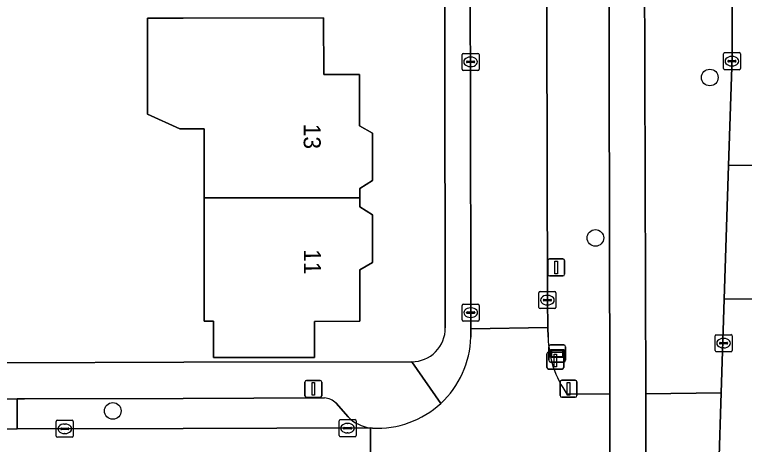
# Model space of a CAD drawing. Extents: x 160455 to 162082, y 388339 to 389736.
# Drawn here: x 160990.1 to 161032.93, y 388459.2 to 388484.44 of the extents above; entities that cross this region are included whole.
import ezdxf

# ---------------------------------------------------------------- set-up
doc = ezdxf.new("R2010")
doc.units = 0
for name, color, linetype in [('IMGEO_Afsluitpaal', 7, 'Continuous'), ('IMGEO_Berm_groen', 7, 'Continuous'), ('IMGEO_Boom', 7, 'Continuous'), ('IMGEO_Erf', 7, 'Continuous'), ('IMGEO_Fietspad_gesloten', 7, 'Continuous'), ('IMGEO_Kolk', 7, 'Continuous'), ('IMGEO_Lichtmast', 7, 'Continuous'), ('IMGEO_Muur', 7, 'Continuous'), ('IMGEO_Pand', 7, 'Continuous'), ('IMGEO_Pand_nummerreeks', 7, 'Continuous'), ('IMGEO_Parkeervlak_open', 7, 'Continuous'), ('IMGEO_Rijbaan_lokaal_gesloten', 7, 'Continuous'), ('IMGEO_Rijbaan_lokaal_open', 7, 'Continuous'), ('IMGEO_Straatnaambord', 7, 'Continuous'), ('IMGEO_Voetpad_open', 7, 'Continuous')]:
    doc.layers.add(name, color=color, linetype=linetype)

msp = doc.modelspace()

# ---------------------------------------------------------------- linework, layer by layer
at = {"layer": 'IMGEO_Afsluitpaal'}
for p, q in [((161021.343, 388463.727), (161021.343, 388464.527)), ((161021.343, 388464.527), (161021.343, 388463.727)), ((161021.443, 388464.627), (161022.233, 388464.627)), ((161022.233, 388464.627), (161021.443, 388464.627)), ((161022.333, 388464.527), (161022.333, 388463.727)), ((161022.333, 388463.727), (161022.333, 388464.527)), ((161022.233, 388463.627), (161021.443, 388463.627)), ((161021.443, 388463.627), (161022.233, 388463.627)), ((161022.118, 388462.07), (161022.118, 388462.87)), ((161022.118, 388462.87), (161022.118, 388462.07)), ((161022.218, 388462.97), (161023.008, 388462.97)), ((161023.008, 388462.97), (161022.218, 388462.97)), ((161023.108, 388462.87), (161023.108, 388462.07)), ((161023.108, 388462.07), (161023.108, 388462.87)), ((161023.008, 388461.97), (161022.218, 388461.97)), ((161022.218, 388461.97), (161023.008, 388461.97))]:
    msp.add_line(p, q, dxfattribs=at)
for points in [[(161021.763, 388464.502), (161021.913, 388464.502), (161021.913, 388463.752), (161021.763, 388463.752), (161021.763, 388464.502)], [(161022.538, 388462.845), (161022.688, 388462.845), (161022.688, 388462.095), (161022.538, 388462.095), (161022.538, 388462.845)]]:
    msp.add_lwpolyline(points, dxfattribs=at)
for centre, start, end in [((161021.443, 388464.527), 90, 180), ((161021.443, 388464.527), 90, 180), ((161022.233, 388464.527), 0, 90), ((161022.233, 388464.527), 360, 90), ((161021.443, 388463.727), 180, 270), ((161021.443, 388463.727), 180, 270), ((161022.233, 388463.727), 270, 0), ((161022.233, 388463.727), 270, 0), ((161022.218, 388462.87), 90, 180), ((161022.218, 388462.87), 90, 180), ((161023.008, 388462.87), 0, 90), ((161023.008, 388462.87), 360, 90), ((161022.218, 388462.07), 180, 270), ((161022.218, 388462.07), 180, 270), ((161023.008, 388462.07), 270, 0), ((161023.008, 388462.07), 270, 0)]:
    msp.add_arc(centre, 0.1, start, end, dxfattribs=at)
at = {"layer": 'IMGEO_Berm_groen'}
msp.add_lwpolyline([(161032.227, 388500), (161032.231, 388503.917), (161032.193, 388520.283), (161029.121, 388520.276), (161029.136, 388504.228), (161027.02, 388504.221), (161027.033, 388500), (161027.148, 388462.179), (161031.576, 388462.237), (161031.753, 388467.74), (161032.004, 388475.58), (161032.208, 388481.936)], close=True, dxfattribs=at)
for points in [[(161024.953, 388500), (161024.943, 388504.232), (161021.289, 388504.243), (161021.304, 388500), (161021.377, 388467.669), (161021.401, 388466.075), (161021.412, 388465.493)], [(161022.511, 388462.16), (161025.043, 388462.172), (161024.953, 388500)]]:
    msp.add_lwpolyline(points, dxfattribs=at)
msp.add_arc((161027.541, 388465.666), 6.131, 181.619, 214.8791, dxfattribs=at)
at = {"layer": 'IMGEO_Boom'}
for centre in [(161030.902, 388480.744), (161024.186, 388471.326), (160995.867, 388461.17)]:
    msp.add_circle(centre, 0.489, dxfattribs=at)
at = {"layer": 'IMGEO_Erf'}
for points in [[(161015.378, 388466.056), (161015.323, 388500), (161015.314, 388505.844), (161015.227, 388546.422)], [(160954.202, 388463.916), (160989.602, 388463.995), (161000.033, 388464.037), (161013.406, 388464.055)]]:
    msp.add_lwpolyline(points, dxfattribs=at)
msp.add_lwpolyline([(161008.234, 388484.238), (161008.254, 388480.923), (161010.342, 388480.924), (161010.347, 388477.905), (161011.099, 388477.467), (161011.104, 388474.697), (161010.355, 388474.225), (161010.356, 388473.682), (161010.356, 388473.155), (161011.107, 388472.677), (161011.112, 388469.887), (161010.363, 388469.445), (161010.368, 388466.432), (161007.699, 388466.428), (161007.703, 388464.307), (161001.782, 388464.306), (161001.782, 388466.436), (161001.233, 388466.436), (161001.232, 388473.686), (161001.232, 388477.736), (161000.01, 388477.736), (160999.802, 388477.736), (160997.903, 388478.596), (160997.902, 388484.236), (161000, 388484.236)], close=True, dxfattribs=at)
msp.add_arc((161013.41, 388466.024), 1.969, 269.894, 0.9425, dxfattribs=at)
at = {"layer": 'IMGEO_Fietspad_gesloten'}
for points in [[(161024.585, 388652.068), (161024.689, 388629.73), (161024.704, 388621.181), (161024.714, 388616.416), (161024.95, 388506.373), (161024.943, 388504.232), (161024.953, 388500), (161025.043, 388462.172), (161025.055, 388453.649), (161025.21, 388408.793)], [(161027.174, 388453.634), (161027.148, 388462.179), (161027.033, 388500), (161027.02, 388504.221), (161027, 388522.563), (161027, 388522.588), (161026.975, 388527.496), (161026.785, 388616.408), (161026.775, 388621.128), (161026.768, 388629.75), (161026.737, 388652.186)]]:
    msp.add_lwpolyline(points, dxfattribs=at)
at = {"layer": 'IMGEO_Kolk'}
for p, q in [((161016.362, 388481.235), (161016.362, 388482.087)), ((161016.437, 388482.161), (161017.289, 388482.161)), ((161016.85, 388481.941), (161016.875, 388481.941)), ((161017.363, 388482.087), (161017.363, 388481.235)), ((161031.699, 388481.278), (161031.699, 388482.13)), ((161031.774, 388482.204), (161032.626, 388482.204)), ((161032.187, 388481.984), (161032.212, 388481.984)), ((161032.7, 388482.13), (161032.7, 388481.278)), ((161016.621, 388481.655), (161016.621, 388481.667)), ((161017.059, 388481.618), (161016.661, 388481.618)), ((161016.664, 388481.704), (161017.062, 388481.704)), ((161017.105, 388481.667), (161017.105, 388481.655)), ((161031.958, 388481.698), (161031.958, 388481.71)), ((161032.396, 388481.661), (161031.998, 388481.661)), ((161032.001, 388481.747), (161032.399, 388481.747)), ((161032.442, 388481.71), (161032.442, 388481.698)), ((161017.289, 388481.161), (161016.437, 388481.161)), ((161016.873, 388481.381), (161016.848, 388481.381)), ((161032.626, 388481.204), (161031.774, 388481.204)), ((161032.21, 388481.424), (161032.185, 388481.424)), ((161020.871, 388467.248), (161020.871, 388468.1)), ((161020.946, 388468.174), (161021.798, 388468.174)), ((161021.359, 388467.954), (161021.384, 388467.954)), ((161021.872, 388468.1), (161021.872, 388467.248)), ((161016.371, 388466.512), (161016.371, 388467.364)), ((161016.446, 388467.438), (161017.298, 388467.438)), ((161017.372, 388467.364), (161017.372, 388466.512)), ((161021.13, 388467.668), (161021.13, 388467.68)), ((161021.568, 388467.631), (161021.17, 388467.631)), ((161021.173, 388467.717), (161021.571, 388467.717)), ((161021.382, 388467.394), (161021.357, 388467.394)), ((161021.614, 388467.68), (161021.614, 388467.668)), ((161016.63, 388466.932), (161016.63, 388466.944)), ((161016.673, 388466.981), (161017.071, 388466.981)), ((161016.859, 388467.218), (161016.884, 388467.218)), ((161017.114, 388466.944), (161017.114, 388466.932)), ((161021.798, 388467.174), (161020.946, 388467.174)), ((161017.068, 388466.895), (161016.67, 388466.895)), ((161016.882, 388466.658), (161016.857, 388466.658)), ((161017.298, 388466.438), (161016.446, 388466.438)), ((161031.284, 388465.647), (161032.136, 388465.647)), ((161031.209, 388464.721), (161031.209, 388465.573)), ((161031.697, 388465.427), (161031.722, 388465.427)), ((161032.21, 388465.573), (161032.21, 388464.721)), ((161031.468, 388465.141), (161031.468, 388465.153)), ((161031.906, 388465.104), (161031.508, 388465.104)), ((161031.511, 388465.19), (161031.909, 388465.19)), ((161031.72, 388464.867), (161031.695, 388464.867)), ((161031.952, 388465.153), (161031.952, 388465.141)), ((161032.136, 388464.647), (161031.284, 388464.647)), ((160992.549, 388459.696), (160992.549, 388460.548)), ((160992.624, 388460.622), (160993.476, 388460.622)), ((160993.55, 388460.548), (160993.55, 388459.696)), ((161009.143, 388459.732), (161009.143, 388460.584)), ((161009.218, 388460.658), (161010.07, 388460.658)), ((161010.144, 388460.584), (161010.144, 388459.732)), ((160992.808, 388460.116), (160992.808, 388460.128)), ((160993.246, 388460.079), (160992.848, 388460.079)), ((160992.851, 388460.165), (160993.249, 388460.165)), ((160993.037, 388460.402), (160993.062, 388460.402)), ((160993.292, 388460.128), (160993.292, 388460.116)), ((161009.402, 388460.152), (161009.402, 388460.164)), ((161009.84, 388460.115), (161009.442, 388460.115)), ((161009.445, 388460.201), (161009.843, 388460.201)), ((161009.631, 388460.438), (161009.656, 388460.438)), ((161009.886, 388460.164), (161009.886, 388460.152)), ((160993.06, 388459.842), (160993.035, 388459.842)), ((161010.07, 388459.658), (161009.218, 388459.658)), ((161009.654, 388459.878), (161009.629, 388459.878)), ((160993.476, 388459.622), (160992.624, 388459.622))]:
    msp.add_line(p, q, dxfattribs=at)
for points in [[(161016.362, 388481.235), (161016.362, 388482.087)], [(161016.437, 388482.161), (161017.289, 388482.161)], [(161017.363, 388482.087), (161017.363, 388481.235)], [(161031.699, 388481.278), (161031.699, 388482.13)], [(161031.774, 388482.204), (161032.626, 388482.204)], [(161032.7, 388482.13), (161032.7, 388481.278)], [(161017.289, 388481.161), (161016.437, 388481.161)], [(161032.626, 388481.204), (161031.774, 388481.204)], [(161020.871, 388467.248), (161020.871, 388468.1)], [(161020.946, 388468.174), (161021.798, 388468.174)], [(161021.872, 388468.1), (161021.872, 388467.248)], [(161016.371, 388466.512), (161016.371, 388467.364)], [(161016.446, 388467.438), (161017.298, 388467.438)], [(161017.372, 388467.364), (161017.372, 388466.512)], [(161021.798, 388467.174), (161020.946, 388467.174)], [(161017.298, 388466.438), (161016.446, 388466.438)], [(161031.284, 388465.647), (161032.136, 388465.647)], [(161031.209, 388464.721), (161031.209, 388465.573)], [(161032.21, 388465.573), (161032.21, 388464.721)], [(161032.136, 388464.647), (161031.284, 388464.647)], [(160992.549, 388459.696), (160992.549, 388460.548)], [(160992.624, 388460.622), (160993.476, 388460.622)], [(160993.55, 388460.548), (160993.55, 388459.696)], [(161009.143, 388459.732), (161009.143, 388460.584)], [(161009.218, 388460.658), (161010.07, 388460.658)], [(161010.144, 388460.584), (161010.144, 388459.732)], [(161010.07, 388459.658), (161009.218, 388459.658)], [(160993.476, 388459.622), (160992.624, 388459.622)]]:
    msp.add_lwpolyline(points, dxfattribs=at)
for centre, radius, start, end in [((161016.439, 388482.085), 0.0765, 91.552, 178.448), ((161016.439, 388482.085), 0.0765, 91.552, 178.448), ((161017.287, 388482.085), 0.0765, 1.552, 88.448), ((161017.287, 388482.085), 0.0765, 1.552, 88.448), ((161031.776, 388482.128), 0.0765, 91.552, 178.448), ((161031.776, 388482.128), 0.0765, 91.552, 178.448), ((161032.624, 388482.128), 0.0765, 1.552, 88.448), ((161032.624, 388482.128), 0.0765, 1.552, 88.448), ((161016.661, 388481.664), 0.0403, 85.8775, 175.7526), ((161016.658, 388481.654), 0.0366, 178.938, 274.7102), ((161017.062, 388481.661), 0.043, 264.8664, 352.4533), ((161017.066, 388481.666), 0.0386, 1.7309, 96.639), ((161031.998, 388481.707), 0.0403, 85.8775, 175.7526), ((161031.995, 388481.697), 0.0366, 178.938, 274.7102), ((161032.399, 388481.704), 0.043, 264.8664, 352.4533), ((161032.403, 388481.709), 0.0386, 1.7309, 96.639), ((161016.439, 388481.237), 0.0765, 181.552, 268.448), ((161016.439, 388481.237), 0.0765, 181.552, 268.448), ((161017.287, 388481.237), 0.0765, 271.552, 358.448), ((161017.287, 388481.237), 0.0765, 271.552, 358.448), ((161031.776, 388481.28), 0.0765, 181.552, 268.448), ((161031.776, 388481.28), 0.0765, 181.552, 268.448), ((161032.624, 388481.28), 0.0765, 271.552, 358.448), ((161032.624, 388481.28), 0.0765, 271.552, 358.448), ((161020.948, 388468.098), 0.0765, 91.552, 178.448), ((161020.948, 388468.098), 0.0765, 91.552, 178.448), ((161021.796, 388468.098), 0.0765, 1.552, 88.448), ((161021.796, 388468.098), 0.0765, 1.552, 88.448), ((161016.448, 388467.362), 0.0765, 91.552, 178.448), ((161016.448, 388467.362), 0.0765, 91.552, 178.448), ((161017.296, 388467.362), 0.0765, 1.552, 88.448), ((161017.296, 388467.362), 0.0765, 1.552, 88.448), ((161021.17, 388467.677), 0.0403, 85.8775, 175.7526), ((161021.167, 388467.667), 0.0366, 178.938, 274.7102), ((161021.571, 388467.674), 0.043, 264.8664, 352.4533), ((161021.575, 388467.679), 0.0386, 1.7309, 96.639), ((161016.67, 388466.941), 0.0403, 85.8775, 175.7526), ((161016.667, 388466.931), 0.0366, 178.938, 274.7102), ((161017.071, 388466.938), 0.043, 264.8664, 352.4533), ((161017.075, 388466.943), 0.0386, 1.7309, 96.639), ((161020.948, 388467.25), 0.0765, 181.552, 268.448), ((161020.948, 388467.25), 0.0765, 181.552, 268.448), ((161021.796, 388467.25), 0.0765, 271.552, 358.448), ((161021.796, 388467.25), 0.0765, 271.552, 358.448), ((161016.448, 388466.514), 0.0765, 181.552, 268.448), ((161016.448, 388466.514), 0.0765, 181.552, 268.448), ((161017.296, 388466.514), 0.0765, 271.552, 358.448), ((161017.296, 388466.514), 0.0765, 271.552, 358.448), ((161031.286, 388465.571), 0.0765, 91.552, 178.448), ((161031.286, 388465.571), 0.0765, 91.552, 178.448), ((161032.134, 388465.571), 0.0765, 1.552, 88.448), ((161032.134, 388465.571), 0.0765, 1.552, 88.448), ((161031.508, 388465.15), 0.0403, 85.8775, 175.7526), ((161031.505, 388465.14), 0.0366, 178.938, 274.7102), ((161031.909, 388465.147), 0.043, 264.8664, 352.4533), ((161031.913, 388465.152), 0.0386, 1.7309, 96.639), ((161031.286, 388464.723), 0.0765, 181.552, 268.448), ((161031.286, 388464.723), 0.0765, 181.552, 268.448), ((161032.134, 388464.723), 0.0765, 271.552, 358.448), ((161032.134, 388464.723), 0.0765, 271.552, 358.448), ((160992.626, 388460.546), 0.0765, 91.552, 178.448), ((160992.626, 388460.546), 0.0765, 91.552, 178.448), ((160993.474, 388460.546), 0.0765, 1.552, 88.448), ((160993.474, 388460.546), 0.0765, 1.552, 88.448), ((161009.22, 388460.582), 0.0765, 91.552, 178.448), ((161009.22, 388460.582), 0.0765, 91.552, 178.448), ((161010.068, 388460.582), 0.0765, 1.552, 88.448), ((161010.068, 388460.582), 0.0765, 1.552, 88.448), ((160992.848, 388460.125), 0.0403, 85.8775, 175.7526), ((160992.845, 388460.115), 0.0366, 178.938, 274.7102), ((160993.249, 388460.122), 0.043, 264.8664, 352.4533), ((160993.253, 388460.127), 0.0386, 1.7309, 96.639), ((161009.442, 388460.161), 0.0403, 85.8775, 175.7526), ((161009.439, 388460.151), 0.0366, 178.938, 274.7102), ((161009.843, 388460.158), 0.043, 264.8664, 352.4533), ((161009.847, 388460.163), 0.0386, 1.7309, 96.639), ((160992.626, 388459.698), 0.0765, 181.552, 268.448), ((160992.626, 388459.698), 0.0765, 181.552, 268.448), ((160993.474, 388459.698), 0.0765, 271.552, 358.448), ((160993.474, 388459.698), 0.0765, 271.552, 358.448), ((161009.22, 388459.734), 0.0765, 181.552, 268.448), ((161009.22, 388459.734), 0.0765, 181.552, 268.448), ((161010.068, 388459.734), 0.0765, 271.552, 358.448), ((161010.068, 388459.734), 0.0765, 271.552, 358.448)]:
    msp.add_arc(centre, radius, start, end, dxfattribs=at)
for centre, major_axis, ratio, start_param, end_param in [((161016.849, 388481.661), (-0.387, 0.002), 0.722429, 4.712389, 7.853982), ((161016.874, 388481.661), (-0.39, 0.002), 0.717154, 1.570796, 4.712389), ((161032.186, 388481.704), (-0.387, 0.002), 0.722429, 4.712389, 7.853982), ((161032.211, 388481.704), (-0.39, 0.002), 0.717154, 1.570796, 4.712389), ((161021.358, 388467.674), (-0.387, 0.002), 0.722429, 4.712389, 7.853982), ((161021.383, 388467.674), (-0.39, 0.002), 0.717154, 1.570796, 4.712389), ((161016.858, 388466.938), (-0.387, 0.002), 0.722429, 4.712389, 7.853982), ((161016.883, 388466.938), (-0.39, 0.002), 0.717154, 1.570796, 4.712389), ((161031.696, 388465.147), (-0.387, 0.002), 0.722429, 4.712389, 7.853982), ((161031.721, 388465.147), (-0.39, 0.002), 0.717154, 1.570796, 4.712389), ((160993.036, 388460.122), (-0.387, 0.002), 0.722429, 4.712389, 7.853982), ((160993.061, 388460.122), (-0.39, 0.002), 0.717154, 1.570796, 4.712389), ((161009.63, 388460.158), (-0.387, 0.002), 0.722429, 4.712389, 7.853982), ((161009.655, 388460.158), (-0.39, 0.002), 0.717154, 1.570796, 4.712389)]:
    msp.add_ellipse(centre, major_axis=major_axis, ratio=ratio, start_param=start_param, end_param=end_param, dxfattribs=at)
at = {"layer": 'IMGEO_Lichtmast'}
for p, q in [((161021.392, 388469.194), (161021.392, 388469.994)), ((161021.392, 388469.994), (161021.392, 388469.194)), ((161021.492, 388470.094), (161022.282, 388470.094)), ((161022.282, 388470.094), (161021.492, 388470.094)), ((161022.382, 388469.994), (161022.382, 388469.194)), ((161022.382, 388469.194), (161022.382, 388469.994)), ((161022.282, 388469.094), (161021.492, 388469.094)), ((161021.492, 388469.094), (161022.282, 388469.094)), ((161007.14, 388462.062), (161007.14, 388462.862)), ((161007.14, 388462.862), (161007.14, 388462.062)), ((161007.24, 388462.962), (161008.03, 388462.962)), ((161008.03, 388462.962), (161007.24, 388462.962)), ((161008.13, 388462.862), (161008.13, 388462.062)), ((161008.13, 388462.062), (161008.13, 388462.862)), ((161008.03, 388461.962), (161007.24, 388461.962)), ((161007.24, 388461.962), (161008.03, 388461.962))]:
    msp.add_line(p, q, dxfattribs=at)
for points in [[(161021.812, 388469.969), (161021.962, 388469.969), (161021.962, 388469.219), (161021.812, 388469.219), (161021.812, 388469.969)], [(161007.56, 388462.837), (161007.71, 388462.837), (161007.71, 388462.087), (161007.56, 388462.087), (161007.56, 388462.837)]]:
    msp.add_lwpolyline(points, dxfattribs=at)
for centre, start, end in [((161021.492, 388469.994), 90, 180), ((161021.492, 388469.994), 90, 180), ((161022.282, 388469.994), 0, 90), ((161022.282, 388469.994), 360, 90), ((161021.492, 388469.194), 180, 270), ((161021.492, 388469.194), 180, 270), ((161022.282, 388469.194), 270, 0), ((161022.282, 388469.194), 270, 0), ((161007.24, 388462.862), 90, 180), ((161007.24, 388462.862), 90, 180), ((161008.03, 388462.862), 0, 90), ((161008.03, 388462.862), 360, 90), ((161007.24, 388462.062), 180, 270), ((161007.24, 388462.062), 180, 270), ((161008.03, 388462.062), 270, 0), ((161008.03, 388462.062), 270, 0)]:
    msp.add_arc(centre, 0.1, start, end, dxfattribs=at)
at = {"layer": 'IMGEO_Muur'}
msp.add_lwpolyline([(160989.602, 388463.995), (161000.033, 388464.037)], dxfattribs=at)
at = {"layer": 'IMGEO_Pand'}
for points in [[(161010.356, 388473.682), (161010.355, 388474.225), (161011.104, 388474.697), (161011.099, 388477.467), (161010.347, 388477.905), (161010.342, 388480.924), (161008.254, 388480.923), (161008.234, 388484.238), (161000, 388484.236), (160997.902, 388484.236), (160997.903, 388478.596), (160999.802, 388477.736), (161000.01, 388477.736), (161001.232, 388477.736), (161001.232, 388473.686)], [(161010.356, 388473.682), (161001.232, 388473.686), (161001.233, 388466.436), (161001.782, 388466.436), (161001.782, 388464.306), (161007.703, 388464.307), (161007.699, 388466.428), (161010.368, 388466.432), (161010.363, 388469.445), (161011.112, 388469.887), (161011.107, 388472.677), (161010.356, 388473.155)]]:
    msp.add_lwpolyline(points, close=True, dxfattribs=at)
at = {"layer": 'IMGEO_Parkeervlak_open'}
msp.add_lwpolyline([(160990.248, 388461.875), (160982.914, 388461.859), (160982.917, 388460.099), (160990.252, 388460.115)], close=True, dxfattribs=at)
for points in [[(161008.283, 388461.936), (161000, 388461.908), (160990.688, 388461.876), (160990.248, 388461.875), (160990.252, 388460.115), (161000, 388460.137), (161010.987, 388460.172)], [(161009.683, 388460.823), (161008.971, 388461.619)]]:
    msp.add_lwpolyline(points, dxfattribs=at)
for centre, radius, start, end in [((161008.22, 388460.894), 1.044, 43.9881, 86.5356), ((161011.234, 388462.298), 2.14, 223.5605, 263.3798)]:
    msp.add_arc(centre, radius, start, end, dxfattribs=at)
at = {"layer": 'IMGEO_Rijbaan_lokaal_gesloten'}
for points in [[(161038.306, 388674.146), (161031.808, 388674.113), (161031.909, 388629.816), (161031.939, 388621.107), (161032.194, 388527.118), (161032.214, 388522.986), (161032.211, 388522.593), (161032.193, 388520.283), (161032.231, 388503.917), (161032.227, 388500), (161032.208, 388481.936), (161032.004, 388475.58), (161038.842, 388475.598)], [(161038.999, 388418.131), (161038.979, 388425.411), (161038.943, 388438.42), (161038.924, 388445.319), (161038.89, 388457.855), (161038.869, 388465.587), (161038.863, 388467.758), (161031.753, 388467.74), (161031.576, 388462.237), (161031.295, 388453.541), (161029.193, 388390.038), (161028.905, 388381.025), (161028.523, 388369.747), (161028.334, 388363.151), (161028.158, 388359.809), (161028.136, 388359.622), (161028.131, 388359.582)]]:
    msp.add_lwpolyline(points, dxfattribs=at)
at = {"layer": 'IMGEO_Rijbaan_lokaal_open'}
for points in [[(161016.867, 388480.625), (161016.875, 388465.995), (161021.401, 388466.075), (161021.377, 388467.669), (161021.304, 388500), (161021.289, 388504.243), (161021.281, 388506.384), (161021.281, 388506.524), (161021.221, 388540.482), (161021.2, 388548.919), (161016.702, 388548.912), (161016.705, 388546.804), (161016.718, 388542.707), (161016.738, 388534.213), (161016.723, 388530.311), (161016.749, 388522.452), (161016.777, 388518.23), (161016.782, 388509.772), (161016.857, 388505.543), (161016.827, 388500), (161016.812, 388497.114), (161016.826, 388493.013), (161016.848, 388484.613)], [(161032.004, 388475.58), (161031.753, 388467.74), (161038.863, 388467.758), (161038.842, 388475.598)], [(161031.576, 388462.237), (161027.148, 388462.179), (161027.174, 388453.634), (161031.295, 388453.541)], [(161010.987, 388460.172), (161000, 388460.137), (160990.252, 388460.115), (160982.917, 388460.099), (160971.515, 388460.073), (160965.031, 388460.059), (160960.748, 388460.049), (160957.699, 388460.072), (160957.625, 388455.513), (160963.891, 388455.525), (160970.528, 388455.538), (160981.957, 388455.561), (160989.227, 388455.575), (161000, 388455.596), (161011.014, 388455.617)]]:
    msp.add_lwpolyline(points, close=True, dxfattribs=at)
for points in [[(161021.412, 388465.493), (161021.401, 388466.075), (161016.875, 388465.995), (161016.875, 388465.499)], [(161025.043, 388462.172), (161022.511, 388462.16)], [(161023.475, 388453.691), (161025.055, 388453.649), (161025.043, 388462.172)], [(161011.103, 388460.162), (161010.987, 388460.172), (161011.014, 388455.617)]]:
    msp.add_lwpolyline(points, dxfattribs=at)
for centre, radius, start, end in [((161011.38, 388465.65), 5.497, 312.7707, 358.4259), ((161027.541, 388465.666), 6.131, 181.619, 214.8791), ((161011.385, 388465.642), 5.488, 267.0494, 312.786)]:
    msp.add_arc(centre, radius, start, end, dxfattribs=at)
at = {"layer": 'IMGEO_Straatnaambord'}
for p, q in [((161021.448, 388464.141), (161021.448, 388464.941)), ((161021.448, 388464.941), (161021.448, 388464.141)), ((161021.548, 388465.041), (161022.338, 388465.041)), ((161022.338, 388465.041), (161021.548, 388465.041)), ((161022.438, 388464.941), (161022.438, 388464.141)), ((161022.438, 388464.141), (161022.438, 388464.941)), ((161022.338, 388464.041), (161021.548, 388464.041)), ((161021.548, 388464.041), (161022.338, 388464.041))]:
    msp.add_line(p, q, dxfattribs=at)
for points in [[(161021.549, 388464.773), (161022.337, 388464.773), (161022.337, 388464.309), (161021.549, 388464.309), (161021.549, 388464.773)], [(161021.614, 388464.708), (161021.614, 388464.374), (161022.272, 388464.374), (161022.272, 388464.708), (161021.614, 388464.708)]]:
    msp.add_lwpolyline(points, dxfattribs=at)
for centre, start, end in [((161021.548, 388464.941), 90, 180), ((161021.548, 388464.941), 90, 180), ((161022.338, 388464.941), 0, 90), ((161022.338, 388464.941), 360, 90), ((161021.548, 388464.141), 180, 270), ((161021.548, 388464.141), 180, 270), ((161022.338, 388464.141), 270, 0), ((161022.338, 388464.141), 270, 0)]:
    msp.add_arc(centre, 0.1, start, end, dxfattribs=at)
at = {"layer": 'IMGEO_Voetpad_open'}
for points in [[(161015.058, 388617.261), (161015.222, 388548.437), (161001.342, 388548.405), (160985.162, 388548.37), (160985.172, 388546.374), (160990.022, 388546.381), (160997.719, 388546.392), (161000, 388546.397), (161008.109, 388546.416), (161015.227, 388546.422), (161015.314, 388505.844), (161015.323, 388500), (161015.378, 388466.056)], [(161016.875, 388465.499), (161016.875, 388465.995), (161016.867, 388480.625), (161016.848, 388484.613), (161016.826, 388493.013), (161016.812, 388497.114), (161016.827, 388500), (161016.857, 388505.543), (161016.782, 388509.772), (161016.777, 388518.23), (161016.749, 388522.452), (161016.723, 388530.311), (161016.738, 388534.213), (161016.718, 388542.707), (161016.705, 388546.804)], [(161013.406, 388464.055), (161000.033, 388464.037), (160989.602, 388463.995), (160954.202, 388463.916), (160953.205, 388461.674)], [(161013.406, 388464.055), (161015.113, 388461.615)], [(161015.113, 388461.615), (161013.406, 388464.055)], [(160960.315, 388461.814), (160965.027, 388461.82), (160971.515, 388461.851), (160971.824, 388461.853), (160982.699, 388461.859), (160982.914, 388461.859), (160990.248, 388461.875), (160990.688, 388461.876), (161000, 388461.908), (161008.283, 388461.936)], [(161008.971, 388461.619), (161009.683, 388460.823)], [(161010.987, 388460.172), (161011.103, 388460.162)]]:
    msp.add_lwpolyline(points, dxfattribs=at)
for centre, radius, start, end in [((161013.41, 388466.024), 1.969, 269.894, 0.9425), ((161011.38, 388465.65), 5.497, 312.7707, 358.4259), ((161008.22, 388460.894), 1.044, 43.9881, 86.5356), ((161011.385, 388465.642), 5.488, 267.0494, 312.786), ((161011.234, 388462.298), 2.14, 223.5605, 263.3798)]:
    msp.add_arc(centre, radius, start, end, dxfattribs=at)

# ---------------------------------------------------------------- texts
at = {"layer": 'IMGEO_Pand_nummerreeks'}
for s, p in [('13', (161007.067, 388478.03)), ('11', (161007.08, 388470.67))]:
    msp.add_text(s, height=1, rotation=270.1028, dxfattribs=at).set_placement(p)

doc.saveas('drawing.dxf')
